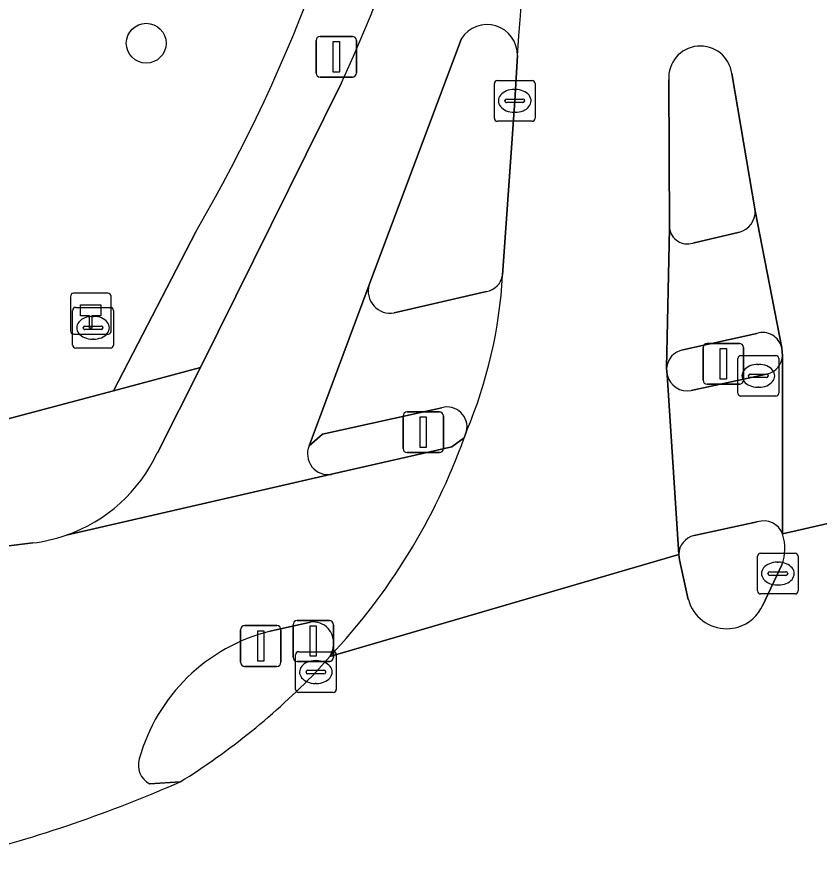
# Model space of a CAD drawing. Extents: x 156412 to 157779, y 382335 to 383768.
# Drawn here: x 156644.24 to 156663.93, y 382921.09 to 382941.69 of the extents above; entities that cross this region are included whole.
import ezdxf

# ---------------------------------------------------------------- set-up
doc = ezdxf.new("R2010")
doc.units = 0
for name, color, linetype in [('IMGEO_Boom', 7, 'Continuous'), ('IMGEO_Brandkraan', 7, 'Continuous'), ('IMGEO_Drukknoppaal', 7, 'Continuous'), ('IMGEO_Fietspad_gesloten', 7, 'Continuous'), ('IMGEO_Groenvoorziening', 7, 'Continuous'), ('IMGEO_Hectometerpaal', 7, 'Continuous'), ('IMGEO_Kolk', 7, 'Continuous'), ('IMGEO_Lichtmast', 7, 'Continuous'), ('IMGEO_Rijbaan_lokaal_gesloten', 7, 'Continuous'), ('IMGEO_Rijbaan_regionaal_gesloten', 7, 'Continuous'), ('IMGEO_Verkeerseiland_open', 7, 'Continuous'), ('IMGEO_Verkeersregelinstallatiepaal', 7, 'Continuous'), ('IMGEO_Voetpad_open', 7, 'Continuous')]:
    doc.layers.add(name, color=color, linetype=linetype)

msp = doc.modelspace()

# ---------------------------------------------------------------- linework, layer by layer
at = {"layer": 'IMGEO_Boom'}
msp.add_circle((156647.418, 382941.043), 0.489, dxfattribs=at)
at = {"layer": 'IMGEO_Brandkraan'}
for p, q in [((156645.613, 382933.635), (156645.613, 382934.487)), ((156645.688, 382934.561), (156646.54, 382934.561)), ((156646.614, 382934.487), (156646.614, 382933.635)), ((156646.101, 382934.341), (156646.126, 382934.341)), ((156645.872, 382934.055), (156645.872, 382934.067)), ((156646.31, 382934.018), (156645.912, 382934.018)), ((156645.915, 382934.104), (156646.313, 382934.104)), ((156646.356, 382934.067), (156646.356, 382934.055)), ((156646.124, 382933.781), (156646.099, 382933.781)), ((156646.54, 382933.561), (156645.688, 382933.561))]:
    msp.add_line(p, q, dxfattribs=at)
for points in [[(156645.613, 382933.635), (156645.613, 382934.487)], [(156645.688, 382934.561), (156646.54, 382934.561)], [(156646.614, 382934.487), (156646.614, 382933.635)], [(156646.54, 382933.561), (156645.688, 382933.561)]]:
    msp.add_lwpolyline(points, dxfattribs=at)
for centre, radius, start, end in [((156645.69, 382934.485), 0.0765, 91.552, 178.448), ((156645.69, 382934.485), 0.0765, 91.552, 178.448), ((156646.538, 382934.485), 0.0765, 1.552, 88.448), ((156646.538, 382934.485), 0.0765, 1.552, 88.448), ((156645.912, 382934.064), 0.0403, 85.8775, 175.7526), ((156645.909, 382934.054), 0.0366, 178.938, 274.7102), ((156646.313, 382934.061), 0.043, 264.8664, 352.4533), ((156646.317, 382934.066), 0.0386, 1.7309, 96.639), ((156645.69, 382933.637), 0.0765, 181.552, 268.448), ((156645.69, 382933.637), 0.0765, 181.552, 268.448), ((156646.538, 382933.637), 0.0765, 271.552, 358.448), ((156646.538, 382933.637), 0.0765, 271.552, 358.448)]:
    msp.add_arc(centre, radius, start, end, dxfattribs=at)
for centre, major_axis, ratio, start_param, end_param in [((156646.1, 382934.061), (-0.387, 0.002), 0.722429, 4.712389, 7.853982), ((156646.125, 382934.061), (-0.39, 0.002), 0.717154, 1.570796, 4.712389)]:
    msp.add_ellipse(centre, major_axis=major_axis, ratio=ratio, start_param=start_param, end_param=end_param, dxfattribs=at)
at = {"layer": 'IMGEO_Drukknoppaal'}
for p, q in [((156649.734, 382925.852), (156649.734, 382926.652)), ((156649.734, 382926.652), (156649.734, 382925.852)), ((156649.834, 382926.752), (156650.624, 382926.752)), ((156650.624, 382926.752), (156649.834, 382926.752)), ((156650.724, 382926.652), (156650.724, 382925.852)), ((156650.724, 382925.852), (156650.724, 382926.652)), ((156650.624, 382925.752), (156649.834, 382925.752)), ((156649.834, 382925.752), (156650.624, 382925.752))]:
    msp.add_line(p, q, dxfattribs=at)
msp.add_lwpolyline([(156650.154, 382926.627), (156650.304, 382926.627), (156650.304, 382925.877), (156650.154, 382925.877), (156650.154, 382926.627)], dxfattribs=at)
for centre, start, end in [((156649.834, 382926.652), 90, 180), ((156649.834, 382926.652), 90, 180), ((156650.624, 382926.652), 0, 90), ((156650.624, 382926.652), 360, 90), ((156649.834, 382925.852), 180, 270), ((156649.834, 382925.852), 180, 270), ((156650.624, 382925.852), 270, 0), ((156650.624, 382925.852), 270, 0)]:
    msp.add_arc(centre, 0.1, start, end, dxfattribs=at)
at = {"layer": 'IMGEO_Fietspad_gesloten'}
for points in [[(156651.415, 382931.166), (156652.89, 382935.116), (156655.156, 382941.158)], [(156652.212, 382940.075), (156648.751, 382933.084), (156647.691, 382930.993)], [(156663.032, 382929.001), (156663.031, 382933.372)], [(156660.205, 382932.905), (156660.487, 382928.497)], [(156662.68, 382932.932), (156660.793, 382932.524)], [(156655.222, 382931.361), (156654.917, 382931.136), (156651.968, 382930.465), (156645.453, 382928.969)], [(156645.453, 382928.969), (156651.968, 382930.465)], [(156660.863, 382928.96), (156662.413, 382929.296)], [(156644.635, 382928.781), (156636.006, 382927.701)], [(156650.463, 382926.618), (156651.448, 382926.839)], [(156648.252, 382922.918), (156647.505, 382922.871)]]:
    msp.add_lwpolyline(points, dxfattribs=at)
for centre, radius, start, end in [((156584.503, 382946.738), 72.271, 355.23901, 7.67458), ((156616.066, 382956.659), 39.768, 335.3539, 351.7668), ((156655.783, 382940.76), 0.742, 358.456, 147.5858), ((156662.537, 382933.406), 0.495, 286.748, 356.0914), ((156660.692, 382933.013), 0.499, 192.4965, 281.6203), ((156640.683, 382936.608), 15.457, 316.6448, 340.1545), ((156651.886, 382930.969), 0.511, 157.3068, 279.2311), ((156644.184, 382932.621), 3.866, 289.1562, 335.0949), ((156662.57, 382928.829), 0.493, 20.4126, 108.6248), ((156644.172, 382932.668), 3.914, 276.789, 289.0979), ((156660.956, 382928.5), 0.469, 101.4508, 180.3894), ((156651.512, 382926.332), 0.511, 43.4028, 97.1395), ((156651.549, 382922.288), 4.464, 104.0738, 164.4461), ((156651.456, 382926.315), 0.564, 325.7273, 40.7804), ((156647.743, 382923.331), 0.518, 162.7526, 242.6726), ((156634.526, 382954.236), 34.193, 284.2485, 293.667)]:
    msp.add_arc(centre, radius, start, end, dxfattribs=at)
at = {"layer": 'IMGEO_Groenvoorziening'}
msp.add_lwpolyline([(156629.092, 382927.742), (156632.229, 382928.694), (156646.617, 382932.517), (156648.633, 382936.419)], dxfattribs=at)
msp.add_arc((156613.745, 382956.739), 40.375, 329.7818, 350.2574, dxfattribs=at)
at = {"layer": 'IMGEO_Hectometerpaal'}
for p, q in [((156645.56, 382934.824), (156645.56, 382933.983)), ((156645.56, 382934.824), (156645.56, 382933.983)), ((156646.476, 382934.908), (156645.635, 382934.908)), ((156646.476, 382934.908), (156645.635, 382934.908)), ((156646.56, 382933.992), (156646.56, 382934.833)), ((156646.56, 382933.992), (156646.56, 382934.833)), ((156645.644, 382933.908), (156646.485, 382933.908)), ((156645.644, 382933.908), (156646.485, 382933.908))]:
    msp.add_line(p, q, dxfattribs=at)
msp.add_lwpolyline([(156646.085, 382934.052), (156646.025, 382934.052), (156646.025, 382934.357), (156645.805, 382934.357), (156645.805, 382934.626), (156646.305, 382934.626), (156646.305, 382934.357), (156646.085, 382934.357), (156646.085, 382934.052)], dxfattribs=at)
for centre, start, end in [((156645.638, 382934.83), 92.4484, 184.2845), ((156645.638, 382934.83), 92.4484, 184.2845), ((156646.482, 382934.83), 2.4484, 94.2845), ((156646.482, 382934.83), 2.4484, 94.2845), ((156645.638, 382933.986), 182.4484, 274.2845), ((156645.638, 382933.986), 182.4484, 274.2845), ((156646.482, 382933.986), 272.4484, 4.2845), ((156646.482, 382933.986), 272.4484, 4.2845)]:
    msp.add_arc(centre, 0.0779, start, end, dxfattribs=at)
at = {"layer": 'IMGEO_Kolk'}
for p, q in [((156655.961, 382939.203), (156655.961, 382940.055)), ((156656.036, 382940.129), (156656.888, 382940.129)), ((156656.962, 382940.055), (156656.962, 382939.203)), ((156656.449, 382939.909), (156656.474, 382939.909)), ((156656.22, 382939.623), (156656.22, 382939.635)), ((156656.658, 382939.586), (156656.26, 382939.586)), ((156656.263, 382939.672), (156656.661, 382939.672)), ((156656.704, 382939.635), (156656.704, 382939.623)), ((156656.472, 382939.349), (156656.447, 382939.349)), ((156656.888, 382939.129), (156656.036, 382939.129)), ((156662.012, 382933.382), (156662.864, 382933.382)), ((156661.937, 382932.456), (156661.937, 382933.308)), ((156662.938, 382933.308), (156662.938, 382932.456)), ((156662.425, 382933.162), (156662.45, 382933.162)), ((156662.196, 382932.876), (156662.196, 382932.888)), ((156662.634, 382932.839), (156662.236, 382932.839)), ((156662.239, 382932.925), (156662.637, 382932.925)), ((156662.68, 382932.888), (156662.68, 382932.876)), ((156662.448, 382932.602), (156662.423, 382932.602)), ((156662.864, 382932.382), (156662.012, 382932.382)), ((156662.416, 382927.603), (156662.416, 382928.455)), ((156662.491, 382928.529), (156663.343, 382928.529)), ((156663.417, 382928.455), (156663.417, 382927.603)), ((156662.904, 382928.309), (156662.929, 382928.309)), ((156662.675, 382928.023), (156662.675, 382928.035)), ((156662.718, 382928.072), (156663.116, 382928.072)), ((156663.159, 382928.035), (156663.159, 382928.023)), ((156663.113, 382927.986), (156662.715, 382927.986)), ((156662.927, 382927.749), (156662.902, 382927.749)), ((156663.343, 382927.529), (156662.491, 382927.529)), ((156651.08, 382925.187), (156651.08, 382926.039)), ((156651.155, 382926.113), (156652.007, 382926.113)), ((156652.081, 382926.039), (156652.081, 382925.187)), ((156651.568, 382925.893), (156651.593, 382925.893)), ((156651.339, 382925.607), (156651.339, 382925.619)), ((156651.777, 382925.57), (156651.379, 382925.57)), ((156651.382, 382925.656), (156651.78, 382925.656)), ((156651.823, 382925.619), (156651.823, 382925.607)), ((156651.591, 382925.333), (156651.566, 382925.333)), ((156652.007, 382925.113), (156651.155, 382925.113))]:
    msp.add_line(p, q, dxfattribs=at)
for points in [[(156655.961, 382939.203), (156655.961, 382940.055)], [(156656.036, 382940.129), (156656.888, 382940.129)], [(156656.962, 382940.055), (156656.962, 382939.203)], [(156656.888, 382939.129), (156656.036, 382939.129)], [(156662.012, 382933.382), (156662.864, 382933.382)], [(156661.937, 382932.456), (156661.937, 382933.308)], [(156662.938, 382933.308), (156662.938, 382932.456)], [(156662.864, 382932.382), (156662.012, 382932.382)], [(156662.416, 382927.603), (156662.416, 382928.455)], [(156662.491, 382928.529), (156663.343, 382928.529)], [(156663.417, 382928.455), (156663.417, 382927.603)], [(156663.343, 382927.529), (156662.491, 382927.529)], [(156651.08, 382925.187), (156651.08, 382926.039)], [(156651.155, 382926.113), (156652.007, 382926.113)], [(156652.081, 382926.039), (156652.081, 382925.187)], [(156652.007, 382925.113), (156651.155, 382925.113)]]:
    msp.add_lwpolyline(points, dxfattribs=at)
for centre, radius, start, end in [((156656.038, 382940.053), 0.0765, 91.552, 178.448), ((156656.038, 382940.053), 0.0765, 91.552, 178.448), ((156656.886, 382940.053), 0.0765, 1.552, 88.448), ((156656.886, 382940.053), 0.0765, 1.552, 88.448), ((156656.26, 382939.632), 0.0403, 85.8775, 175.7526), ((156656.257, 382939.622), 0.0366, 178.938, 274.7102), ((156656.661, 382939.629), 0.043, 264.8664, 352.4533), ((156656.665, 382939.634), 0.0386, 1.7309, 96.639), ((156656.038, 382939.205), 0.0765, 181.552, 268.448), ((156656.038, 382939.205), 0.0765, 181.552, 268.448), ((156656.886, 382939.205), 0.0765, 271.552, 358.448), ((156656.886, 382939.205), 0.0765, 271.552, 358.448), ((156662.014, 382933.306), 0.0765, 91.552, 178.448), ((156662.014, 382933.306), 0.0765, 91.552, 178.448), ((156662.862, 382933.306), 0.0765, 1.552, 88.448), ((156662.862, 382933.306), 0.0765, 1.552, 88.448), ((156662.236, 382932.885), 0.0403, 85.8775, 175.7526), ((156662.233, 382932.875), 0.0366, 178.938, 274.7102), ((156662.637, 382932.882), 0.043, 264.8664, 352.4533), ((156662.641, 382932.887), 0.0386, 1.7309, 96.639), ((156662.014, 382932.458), 0.0765, 181.552, 268.448), ((156662.014, 382932.458), 0.0765, 181.552, 268.448), ((156662.862, 382932.458), 0.0765, 271.552, 358.448), ((156662.862, 382932.458), 0.0765, 271.552, 358.448), ((156662.493, 382928.453), 0.0765, 91.552, 178.448), ((156662.493, 382928.453), 0.0765, 91.552, 178.448), ((156663.341, 382928.453), 0.0765, 1.552, 88.448), ((156663.341, 382928.453), 0.0765, 1.552, 88.448), ((156662.715, 382928.032), 0.0403, 85.8775, 175.7526), ((156662.712, 382928.022), 0.0366, 178.938, 274.7102), ((156663.116, 382928.029), 0.043, 264.8664, 352.4533), ((156663.12, 382928.034), 0.0386, 1.7309, 96.639), ((156662.493, 382927.605), 0.0765, 181.552, 268.448), ((156662.493, 382927.605), 0.0765, 181.552, 268.448), ((156663.341, 382927.605), 0.0765, 271.552, 358.448), ((156663.341, 382927.605), 0.0765, 271.552, 358.448), ((156651.157, 382926.037), 0.0765, 91.552, 178.448), ((156651.157, 382926.037), 0.0765, 91.552, 178.448), ((156652.005, 382926.037), 0.0765, 1.552, 88.448), ((156652.005, 382926.037), 0.0765, 1.552, 88.448), ((156651.379, 382925.616), 0.0403, 85.8775, 175.7526), ((156651.376, 382925.606), 0.0366, 178.938, 274.7102), ((156651.78, 382925.613), 0.043, 264.8664, 352.4533), ((156651.784, 382925.618), 0.0386, 1.7309, 96.639), ((156651.157, 382925.189), 0.0765, 181.552, 268.448), ((156651.157, 382925.189), 0.0765, 181.552, 268.448), ((156652.005, 382925.189), 0.0765, 271.552, 358.448), ((156652.005, 382925.189), 0.0765, 271.552, 358.448)]:
    msp.add_arc(centre, radius, start, end, dxfattribs=at)
for centre, major_axis, ratio, start_param, end_param in [((156656.448, 382939.629), (-0.387, 0.002), 0.722429, 4.712389, 7.853982), ((156656.473, 382939.629), (-0.39, 0.002), 0.717154, 1.570796, 4.712389), ((156662.424, 382932.882), (-0.387, 0.002), 0.722429, 4.712389, 7.853982), ((156662.449, 382932.882), (-0.39, 0.002), 0.717154, 1.570796, 4.712389), ((156662.903, 382928.029), (-0.387, 0.002), 0.722429, 4.712389, 7.853982), ((156662.928, 382928.029), (-0.39, 0.002), 0.717154, 1.570796, 4.712389), ((156651.567, 382925.613), (-0.387, 0.002), 0.722429, 4.712389, 7.853982), ((156651.592, 382925.613), (-0.39, 0.002), 0.717154, 1.570796, 4.712389)]:
    msp.add_ellipse(centre, major_axis=major_axis, ratio=ratio, start_param=start_param, end_param=end_param, dxfattribs=at)
at = {"layer": 'IMGEO_Lichtmast'}
for p, q in [((156651.687, 382941.211), (156652.477, 382941.211)), ((156652.477, 382941.211), (156651.687, 382941.211)), ((156651.587, 382940.311), (156651.587, 382941.111)), ((156651.587, 382941.111), (156651.587, 382940.311)), ((156652.577, 382941.111), (156652.577, 382940.311)), ((156652.577, 382940.311), (156652.577, 382941.111)), ((156652.477, 382940.211), (156651.687, 382940.211)), ((156651.687, 382940.211), (156652.477, 382940.211)), ((156661.183, 382933.676), (156661.973, 382933.676)), ((156661.973, 382933.676), (156661.183, 382933.676)), ((156661.083, 382932.776), (156661.083, 382933.576)), ((156661.083, 382933.576), (156661.083, 382932.776)), ((156662.073, 382933.576), (156662.073, 382932.776)), ((156662.073, 382932.776), (156662.073, 382933.576)), ((156661.973, 382932.676), (156661.183, 382932.676)), ((156661.183, 382932.676), (156661.973, 382932.676))]:
    msp.add_line(p, q, dxfattribs=at)
for points in [[(156652.007, 382941.086), (156652.157, 382941.086), (156652.157, 382940.336), (156652.007, 382940.336), (156652.007, 382941.086)], [(156661.503, 382933.551), (156661.653, 382933.551), (156661.653, 382932.801), (156661.503, 382932.801), (156661.503, 382933.551)]]:
    msp.add_lwpolyline(points, dxfattribs=at)
for centre, start, end in [((156651.687, 382941.111), 90, 180), ((156651.687, 382941.111), 90, 180), ((156652.477, 382941.111), 0, 90), ((156652.477, 382941.111), 360, 90), ((156651.687, 382940.311), 180, 270), ((156651.687, 382940.311), 180, 270), ((156652.477, 382940.311), 270, 0), ((156652.477, 382940.311), 270, 0), ((156661.183, 382933.576), 90, 180), ((156661.183, 382933.576), 90, 180), ((156661.973, 382933.576), 0, 90), ((156661.973, 382933.576), 360, 90), ((156661.183, 382932.776), 180, 270), ((156661.183, 382932.776), 180, 270), ((156661.973, 382932.776), 270, 0), ((156661.973, 382932.776), 270, 0)]:
    msp.add_arc(centre, 0.1, start, end, dxfattribs=at)
at = {"layer": 'IMGEO_Rijbaan_lokaal_gesloten'}
for points in [[(156656.525, 382940.74), (156656.463, 382939.629), (156656.164, 382935.349)], [(156661.789, 382940.297), (156662.36, 382936.934), (156663.012, 382933.572), (156663.031, 382933.372), (156663.032, 382929.001), (156672.057, 382931.056)], [(156651.922, 382925.997), (156660.487, 382928.497), (156660.205, 382932.905), (156660.188, 382933.068), (156660.255, 382936.501), (156660.24, 382940.148)], [(156655.279, 382931.521), (156655.222, 382931.361)]]:
    msp.add_lwpolyline(points, dxfattribs=at)
for centre, radius, start, end in [((156584.503, 382946.738), 72.271, 355.23901, 7.67458), ((156661.017, 382940.195), 0.779, 7.53, 183.4589), ((156644.603, 382936.005), 11.579, 337.2147, 356.7501), ((156640.683, 382936.608), 15.457, 316.6448, 340.1545)]:
    msp.add_arc(centre, radius, start, end, dxfattribs=at)
at = {"layer": 'IMGEO_Rijbaan_regionaal_gesloten'}
for points in [[(156672.057, 382931.056), (156663.032, 382929.001)], [(156660.72, 382927.392), (156660.504, 382928.37), (156660.487, 382928.497), (156651.922, 382925.997), (156651.583, 382925.612)], [(156663.013, 382928.243), (156662.552, 382927.255)]]:
    msp.add_lwpolyline(points, dxfattribs=at)
for centre, radius, start, end in [((156662.008, 382928.647), 1.083, 338.0721, 19.0562), ((156661.662, 382927.653), 0.977, 195.5117, 270.3045), ((156661.658, 382927.655), 0.979, 286.6639, 335.8798), ((156661.656, 382927.672), 0.996, 270.6337, 286.5102), ((156639.079, 382937.666), 17.368, 301.8804, 316.0491), ((156634.526, 382954.236), 34.193, 284.2485, 293.667)]:
    msp.add_arc(centre, radius, start, end, dxfattribs=at)
at = {"layer": 'IMGEO_Verkeerseiland_open'}
for points in [[(156655.156, 382941.158), (156652.89, 382935.116)], [(156656.164, 382935.349), (156656.463, 382939.629), (156656.525, 382940.74)], [(156662.36, 382936.934), (156661.789, 382940.297)], [(156660.24, 382940.148), (156660.255, 382936.501)], [(156660.828, 382936.137), (156661.973, 382936.409)], [(156653.505, 382934.427), (156655.765, 382934.949)], [(156662.4, 382933.924), (156660.588, 382933.516)], [(156663.031, 382933.372), (156663.012, 382933.572)], [(156660.188, 382933.068), (156660.205, 382932.905)], [(156660.793, 382932.524), (156662.68, 382932.932)], [(156654.671, 382932.1), (156651.741, 382931.452), (156651.415, 382931.166)], [(156651.968, 382930.465), (156654.917, 382931.136), (156655.222, 382931.361), (156655.279, 382931.521)], [(156662.413, 382929.296), (156660.863, 382928.96)], [(156660.487, 382928.497), (156660.504, 382928.37), (156660.72, 382927.392)], [(156662.552, 382927.255), (156663.013, 382928.243)], [(156651.448, 382926.839), (156650.463, 382926.618)], [(156651.583, 382925.612), (156651.922, 382925.997)], [(156647.505, 382922.871), (156648.252, 382922.918)]]:
    msp.add_lwpolyline(points, dxfattribs=at)
for centre, radius, start, end in [((156655.783, 382940.76), 0.742, 358.456, 147.5858), ((156661.017, 382940.195), 0.779, 7.53, 183.4589), ((156661.841, 382936.911), 0.52, 284.7232, 2.4858), ((156660.701, 382936.57), 0.451, 188.774, 286.3742), ((156655.672, 382935.441), 0.501, 280.7153, 349.4281), ((156653.405, 382934.957), 0.539, 162.8689, 280.6352), ((156662.541, 382933.462), 0.483, 13.1782, 107.0099), ((156660.675, 382933.036), 0.488, 100.2421, 176.2373), ((156662.537, 382933.406), 0.495, 286.748, 356.0914), ((156660.692, 382933.013), 0.499, 192.4965, 281.6203), ((156654.8, 382931.626), 0.491, 347.5866, 105.2124), ((156651.886, 382930.969), 0.511, 157.3068, 279.2311), ((156662.57, 382928.829), 0.493, 20.4126, 108.6248), ((156660.956, 382928.5), 0.469, 101.4508, 180.3894), ((156662.008, 382928.647), 1.083, 338.0721, 19.0562), ((156661.662, 382927.653), 0.977, 195.5117, 270.3045), ((156661.658, 382927.655), 0.979, 286.6639, 335.8798), ((156651.512, 382926.332), 0.511, 43.4028, 97.1395), ((156651.549, 382922.288), 4.464, 104.0738, 164.4461), ((156651.456, 382926.315), 0.564, 325.7273, 40.7804), ((156661.656, 382927.672), 0.996, 270.6337, 286.5102), ((156639.079, 382937.666), 17.368, 301.8804, 316.0491), ((156647.743, 382923.331), 0.518, 162.7526, 242.6726)]:
    msp.add_arc(centre, radius, start, end, dxfattribs=at)
at = {"layer": 'IMGEO_Verkeersregelinstallatiepaal'}
for p, q in [((156661.183, 382933.676), (156661.973, 382933.676)), ((156661.973, 382933.676), (156661.183, 382933.676)), ((156661.083, 382932.776), (156661.083, 382933.576)), ((156661.083, 382933.576), (156661.083, 382932.776)), ((156662.073, 382933.576), (156662.073, 382932.776)), ((156662.073, 382932.776), (156662.073, 382933.576)), ((156661.973, 382932.676), (156661.183, 382932.676)), ((156661.183, 382932.676), (156661.973, 382932.676)), ((156653.821, 382931.998), (156654.611, 382931.998)), ((156654.611, 382931.998), (156653.821, 382931.998)), ((156653.721, 382931.098), (156653.721, 382931.898)), ((156653.721, 382931.898), (156653.721, 382931.098)), ((156654.711, 382931.898), (156654.711, 382931.098)), ((156654.711, 382931.098), (156654.711, 382931.898)), ((156654.611, 382930.998), (156653.821, 382930.998)), ((156653.821, 382930.998), (156654.611, 382930.998)), ((156651.122, 382926.875), (156651.912, 382926.875)), ((156651.912, 382926.875), (156651.122, 382926.875)), ((156651.022, 382925.975), (156651.022, 382926.775)), ((156651.022, 382926.775), (156651.022, 382925.975)), ((156652.012, 382926.775), (156652.012, 382925.975)), ((156652.012, 382925.975), (156652.012, 382926.775)), ((156651.912, 382925.875), (156651.122, 382925.875)), ((156651.122, 382925.875), (156651.912, 382925.875))]:
    msp.add_line(p, q, dxfattribs=at)
for points in [[(156661.503, 382933.551), (156661.653, 382933.551), (156661.653, 382932.801), (156661.503, 382932.801), (156661.503, 382933.551)], [(156654.141, 382931.873), (156654.291, 382931.873), (156654.291, 382931.123), (156654.141, 382931.123), (156654.141, 382931.873)], [(156651.442, 382926.75), (156651.592, 382926.75), (156651.592, 382926), (156651.442, 382926), (156651.442, 382926.75)]]:
    msp.add_lwpolyline(points, dxfattribs=at)
for centre, start, end in [((156661.183, 382933.576), 90, 180), ((156661.183, 382933.576), 90, 180), ((156661.973, 382933.576), 0, 90), ((156661.973, 382933.576), 360, 90), ((156661.183, 382932.776), 180, 270), ((156661.183, 382932.776), 180, 270), ((156661.973, 382932.776), 270, 0), ((156661.973, 382932.776), 270, 0), ((156653.821, 382931.898), 90, 180), ((156653.821, 382931.898), 90, 180), ((156654.611, 382931.898), 0, 90), ((156654.611, 382931.898), 360, 90), ((156653.821, 382931.098), 180, 270), ((156653.821, 382931.098), 180, 270), ((156654.611, 382931.098), 270, 0), ((156654.611, 382931.098), 270, 0), ((156651.122, 382926.775), 90, 180), ((156651.122, 382926.775), 90, 180), ((156651.912, 382926.775), 0, 90), ((156651.912, 382926.775), 360, 90), ((156651.122, 382925.975), 180, 270), ((156651.122, 382925.975), 180, 270), ((156651.912, 382925.975), 270, 0), ((156651.912, 382925.975), 270, 0)]:
    msp.add_arc(centre, 0.1, start, end, dxfattribs=at)
at = {"layer": 'IMGEO_Voetpad_open'}
for points in [[(156648.633, 382936.419), (156646.617, 382932.517), (156648.751, 382933.084), (156652.212, 382940.075)], [(156663.012, 382933.572), (156662.36, 382936.934)], [(156660.255, 382936.501), (156660.188, 382933.068)], [(156661.973, 382936.409), (156660.828, 382936.137)], [(156652.89, 382935.116), (156651.415, 382931.166), (156651.741, 382931.452), (156654.671, 382932.1)], [(156655.765, 382934.949), (156653.505, 382934.427)], [(156660.588, 382933.516), (156662.4, 382933.924)], [(156647.691, 382930.993), (156648.751, 382933.084), (156646.617, 382932.517), (156632.229, 382928.694), (156629.092, 382927.742)], [(156636.006, 382927.701), (156644.635, 382928.781)]]:
    msp.add_lwpolyline(points, dxfattribs=at)
for centre, radius, start, end in [((156616.066, 382956.659), 39.768, 335.3539, 351.7668), ((156613.745, 382956.739), 40.375, 329.7818, 350.2574), ((156661.841, 382936.911), 0.52, 284.7232, 2.4858), ((156660.701, 382936.57), 0.451, 188.774, 286.3742), ((156644.603, 382936.005), 11.579, 337.2147, 356.7501), ((156655.672, 382935.441), 0.501, 280.7153, 349.4281), ((156653.405, 382934.957), 0.539, 162.8689, 280.6352), ((156662.541, 382933.462), 0.483, 13.1782, 107.0099), ((156660.675, 382933.036), 0.488, 100.2421, 176.2373), ((156654.8, 382931.626), 0.491, 347.5866, 105.2124), ((156644.184, 382932.621), 3.866, 289.1562, 335.0949), ((156644.172, 382932.668), 3.914, 276.789, 289.0979)]:
    msp.add_arc(centre, radius, start, end, dxfattribs=at)

doc.saveas('drawing.dxf')
